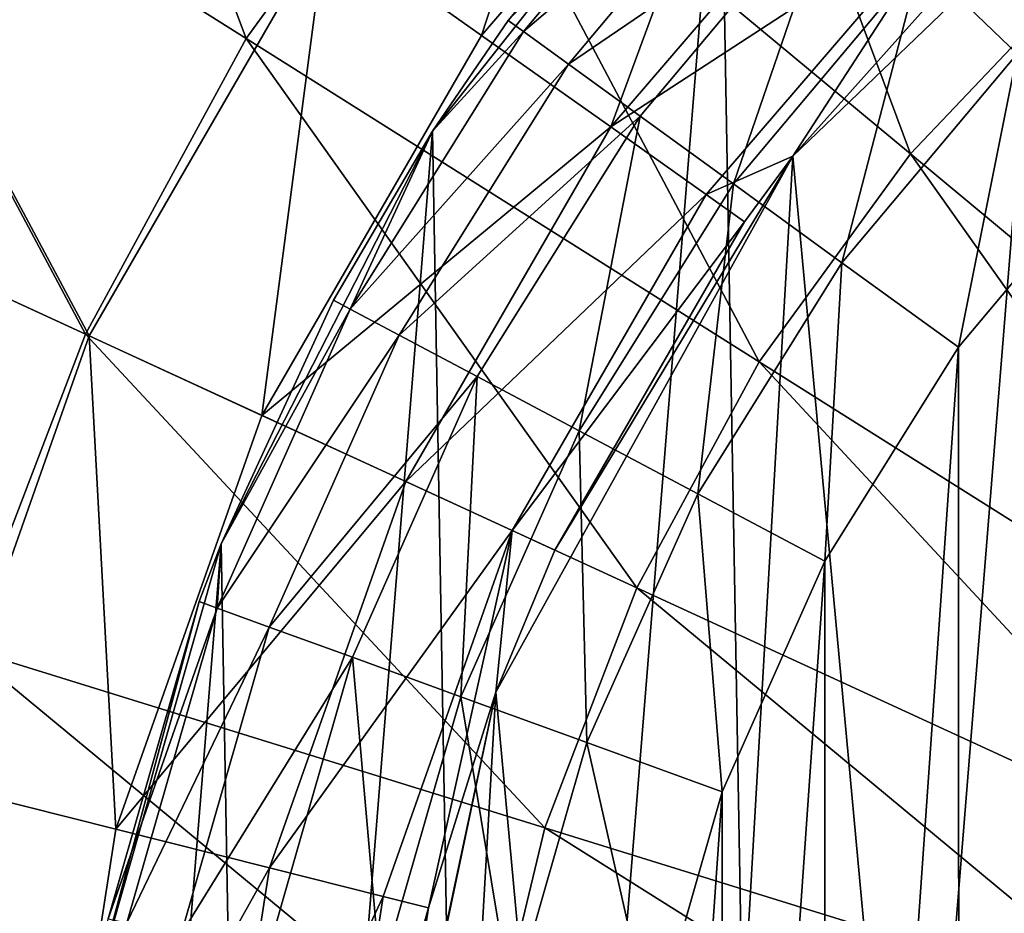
# Model space of a CAD drawing. Header units: millimetres. Extents: x 64 to 3333, y 103 to 3347.
# Tile 485 of 519: x 3263.63 to 3272.47, y 2269.11 to 2277.14. Entities that reach past the tile are written whole.
import ezdxf

# ---------------------------------------------------------------- set-up
doc = ezdxf.new("R2010")
doc.units = ezdxf.units.MM
doc.header["$LTSCALE"] = 25.4
doc.layers.get('0').update_dxf_attribs({"true_color": 0xff5454})

# ---------------------------------------------------------------- blocks, each defined once
blk = doc.blocks.new('SPIDER-6785-9743.STL')
at = {"color": 0}
mesh = blk.add_polyface(dxfattribs=at)
corners = [(3264.2996, 2268.4233, 114.71), (3264.4463, 2260.1333, 114.71), (3263.9646, 2264.271, 114.71), (3265.438, 2272.4304, 114.71), (3265.7261, 2256.1689, 114.71), (3267.3364, 2276.1384, 114.71), (3267.7544, 2252.5305, 114.71), (3269.9216, 2279.405, 114.71), (3270.4539, 2249.3577, 114.71), (3273.0945, 2282.1042, 114.71), (3273.7202, 2246.7722, 114.71), (3276.7329, 2284.1328, 114.71), (3277.4282, 2244.874, 114.71), (3280.6973, 2285.4124, 114.71), (3281.4355, 2243.7356, 114.71), (3284.835, 2285.894, 114.71), (3285.5876, 2243.4006, 114.71), (3288.9873, 2285.5593, 114.71), (3289.7256, 2243.8823, 114.71), (3292.9944, 2284.4207, 114.71), (3293.6897, 2245.1621, 114.71), (3296.7024, 2282.5225, 114.71), (3297.3284, 2247.1904, 114.71), (3299.969, 2279.9373, 114.71), (3300.5012, 2249.8899, 114.71), (3302.6682, 2276.7644, 114.71), (3303.0864, 2253.1562, 114.71), (3304.6968, 2273.1257, 114.71), (3304.9846, 2256.8643, 114.71), (3305.9763, 2269.1616, 114.71), (3306.1233, 2260.8716, 114.71), (3306.458, 2265.0237, 114.71)]
mesh.append_faces([[corners[k] for k in face] for face in [(0, 1, 2), (30, 29, 31)]], dxfattribs={"vtx0": -1, "color": 0})
mesh.append_faces([[corners[k] for k in face] for face in [(1, 3, 4), (4, 5, 6), (6, 7, 8), (8, 9, 10), (10, 11, 12), (12, 13, 14), (14, 15, 16), (16, 17, 18), (18, 19, 20), (20, 21, 22), (22, 23, 24), (24, 25, 26), (26, 27, 28), (28, 29, 30)]], dxfattribs={"vtx0": -1, "vtx1": -1, "color": 0})
mesh.append_faces([[corners[k] for k in face] for face in [(1, 0, 3), (4, 3, 5), (6, 5, 7), (8, 7, 9), (10, 9, 11), (12, 11, 13), (14, 13, 15), (16, 15, 17), (18, 17, 19), (20, 19, 21), (22, 21, 23), (24, 23, 25), (26, 25, 27), (28, 27, 29)]], dxfattribs={"vtx0": -1, "vtx2": -1, "color": 0})
at = {"color": 7, "true_color": 0xffffff}
mesh = blk.add_polyface(dxfattribs=at)
corners = [(3267.2786, 2260.2271, 124.9189), (3267.9045, 2271.0972, 124.9189), (3266.7722, 2265.7092, 124.9189), (3269.3782, 2255.1377, 124.9189), (3270.5745, 2275.9119, 124.9189), (3272.8845, 2250.8933, 124.9189), (3274.5452, 2279.7258, 124.9189), (3277.4863, 2247.8708, 124.9189), (3279.4634, 2282.1997, 124.9189), (3282.7744, 2246.3391, 124.9189), (3284.8923, 2283.1143, 124.9189), (3288.2791, 2246.4343, 124.9189), (3290.3499, 2282.3879, 124.9189), (3293.5112, 2248.1477, 124.9189), (3295.3506, 2280.0852, 124.9189), (3298.0059, 2251.3271, 124.9189), (3299.4504, 2276.4106, 124.9189), (3301.3635, 2255.6902, 124.9189), (3302.2852, 2271.6909, 124.9189), (3303.2861, 2260.8491, 124.9189), (3303.6028, 2266.3455, 124.9189)]
mesh.append_faces([[corners[k] for k in face] for face in [(0, 1, 2), (18, 19, 20)]], dxfattribs={"vtx0": -1, "color": 7})
mesh.append_faces([[corners[k] for k in face] for face in [(1, 3, 4), (4, 5, 6), (6, 7, 8), (8, 9, 10), (10, 11, 12), (12, 13, 14), (14, 15, 16), (16, 17, 18)]], dxfattribs={"vtx0": -1, "vtx1": -1, "color": 7})
mesh.append_faces([[corners[k] for k in face] for face in [(1, 0, 3), (4, 3, 5), (6, 5, 7), (8, 7, 9), (10, 9, 11), (12, 11, 13), (14, 13, 15), (16, 15, 17), (18, 17, 19)]], dxfattribs={"vtx0": -1, "vtx2": -1, "color": 7})
mesh = blk.add_polyface(dxfattribs=at)
corners = [(3263.5256, 2282.667, 23.0828), (3265.6616, 2276.9702, 19.8541), (3261.3591, 2279.6824, 23.0828), (3267.4373, 2279.4167, 19.8541)]
mesh.append_faces([[corners[k] for k in face] for face in [(0, 1, 2), (1, 0, 3)]], dxfattribs={"vtx0": -1, "color": 7})
mesh = blk.add_polyface(dxfattribs=at)
corners = [(3269.5171, 2281.6104, 19.8541), (3271.6294, 2275.9331, 17.2885), (3267.4373, 2279.4167, 19.8541), (3273.2188, 2277.6094, 17.2885)]
mesh.append_faces([[corners[k] for k in face] for face in [(0, 1, 2), (1, 0, 3)]], dxfattribs={"vtx0": -1, "color": 7})
mesh = blk.add_polyface(dxfattribs=at)
corners = [(3267.7771, 2276.9973, 105.1768), (3269.1538, 2281.2183, 103.9189), (3266.3823, 2277.9854, 103.9189), (3270.3433, 2279.9907, 105.1768)]
mesh.append_faces([[corners[k] for k in face] for face in [(0, 1, 2), (1, 0, 3)]], dxfattribs={"vtx0": -1, "color": 7})
at = {"color": 0}
mesh = blk.add_polyface(dxfattribs=at)
corners = [(3269.0012, 2263.5098, 179.71), (3269.3157, 2268.0217, 179.71), (3269.0007, 2265.7769, 179.71), (3269.3174, 2261.2646, 179.71), (3269.9399, 2270.2012, 179.71), (3269.9429, 2259.0857, 179.71), (3270.8616, 2272.2727, 179.71), (3270.8655, 2257.0146, 179.71), (3272.0623, 2274.1956, 179.71), (3272.0674, 2255.0925, 179.71), (3273.5193, 2275.9326, 179.71), (3273.5249, 2253.3562, 179.71), (3275.2036, 2277.45, 179.71), (3275.2102, 2251.8396, 179.71), (3277.0828, 2278.7183, 179.71), (3277.0901, 2250.5723, 179.71), (3279.1201, 2279.7126, 179.71), (3279.1279, 2249.5791, 179.71), (3281.2761, 2280.4136, 179.71), (3281.2842, 2248.8792, 179.71), (3283.5085, 2280.8079, 179.71), (3283.5168, 2248.4858, 179.71), (3285.7742, 2280.8877, 179.71), (3285.7827, 2248.4075, 179.71), (3288.0291, 2280.6511, 179.71), (3288.0374, 2248.645, 179.71), (3290.229, 2280.1033, 179.71), (3290.2368, 2249.1941, 179.71), (3292.3311, 2279.2546, 179.71), (3292.3386, 2250.0437, 179.71), (3294.2947, 2278.1216, 179.71), (3294.3018, 2251.1777, 179.71), (3296.0815, 2276.7263, 179.71), (3296.0879, 2252.574, 179.71), (3297.657, 2275.0959, 179.71), (3297.6624, 2254.2053, 179.71), (3298.99, 2273.2622, 179.71), (3298.9944, 2256.0398, 179.71), (3300.0547, 2271.2607, 179.71), (3300.0581, 2258.0417, 179.71), (3300.8308, 2269.1306, 179.71), (3300.833, 2260.1724, 179.71), (3301.3027, 2266.9131, 179.71), (3301.3037, 2262.3899, 179.71), (3301.4614, 2264.6516, 179.71)]
mesh.append_faces([[corners[k] for k in face] for face in [(0, 1, 2), (42, 43, 44)]], dxfattribs={"vtx0": -1, "color": 0})
mesh.append_faces([[corners[k] for k in face] for face in [(1, 3, 4), (4, 5, 6), (6, 7, 8), (8, 9, 10), (10, 11, 12), (12, 13, 14), (14, 15, 16), (16, 17, 18), (18, 19, 20), (20, 21, 22), (22, 23, 24), (24, 25, 26), (26, 27, 28), (28, 29, 30), (30, 31, 32), (32, 33, 34), (34, 35, 36), (36, 37, 38), (38, 39, 40), (40, 41, 42)]], dxfattribs={"vtx0": -1, "vtx1": -1, "color": 0})
mesh.append_faces([[corners[k] for k in face] for face in [(1, 0, 3), (4, 3, 5), (6, 5, 7), (8, 7, 9), (10, 9, 11), (12, 11, 13), (14, 13, 15), (16, 15, 17), (18, 17, 19), (20, 19, 21), (22, 21, 23), (24, 23, 25), (26, 25, 27), (28, 27, 29), (30, 29, 31), (32, 31, 33), (34, 33, 35), (36, 35, 37), (38, 37, 39), (40, 39, 41), (42, 41, 43)]], dxfattribs={"vtx0": -1, "vtx2": -1, "color": 0})
at = {"color": 7, "true_color": 0xffffff}
mesh = blk.add_polyface(dxfattribs=at)
corners = [(3268.9375, 2276.1755, 106.8704), (3270.3433, 2279.9907, 105.1768), (3267.7771, 2276.9973, 105.1768), (3271.3328, 2278.9695, 106.8704)]
mesh.append_faces([[corners[k] for k in face] for face in [(0, 1, 2), (1, 0, 3)]], dxfattribs={"vtx0": -1, "color": 7})
mesh = blk.add_polyface(dxfattribs=at)
corners = [(3274.5452, 2279.7258, 124.9189), (3272.3584, 2277.9111, 110.6905), (3270.5745, 2275.9119, 124.9189)]
mesh.append_faces([[corners[k] for k in face] for face in [(0, 1, 2)]], dxfattribs={"color": 7})
mesh = blk.add_polyface(dxfattribs=at)
corners = [(3261.3591, 2279.6824, 23.0828), (3264.2202, 2274.3132, 19.8541), (3259.6006, 2276.4404, 23.0828), (3265.6616, 2276.9702, 19.8541)]
mesh.append_faces([[corners[k] for k in face] for face in [(0, 1, 2), (1, 0, 3)]], dxfattribs={"vtx0": -1, "color": 7})
mesh = blk.add_polyface(dxfattribs=at)
corners = [(3264.2522, 2274.2986, 103.9189), (3261.3865, 2279.665, 100.6945), (3259.6299, 2276.4268, 100.6945)]
mesh.append_faces([[corners[k] for k in face] for face in [(0, 1, 2)]], dxfattribs={"color": 7})
mesh = blk.add_polyface(dxfattribs=at)
corners = [(3266.3823, 2277.9854, 103.9189), (3261.3865, 2279.665, 100.6945), (3264.2522, 2274.2986, 103.9189)]
mesh.append_faces([[corners[k] for k in face] for face in [(0, 1, 2)]], dxfattribs={"color": 7})
mesh = blk.add_polyface(dxfattribs=at)
corners = [(3267.4373, 2279.4167, 19.8541), (3270.2725, 2274.064, 17.2885), (3265.6616, 2276.9702, 19.8541), (3271.6294, 2275.9331, 17.2885)]
mesh.append_faces([[corners[k] for k in face] for face in [(0, 1, 2), (1, 0, 3)]], dxfattribs={"vtx0": -1, "color": 7})
at = {"color": 0}
mesh = blk.add_polyface(dxfattribs=at)
corners = [(3269.9216, 2279.405, 114.71), (3267.3364, 2276.1384, 114.71), (3268.0166, 2277.1333, 174.71)]
mesh.append_faces([[corners[k] for k in face] for face in [(0, 1, 2)]], dxfattribs={"color": 0})
mesh = blk.add_polyface(dxfattribs=at)
corners = [(3269.9216, 2279.405, 114.71), (3268.0166, 2277.1333, 174.71), (3269.9216, 2279.405, 174.71)]
mesh.append_faces([[corners[k] for k in face] for face in [(0, 1, 2)]], dxfattribs={"color": 0})
mesh = blk.add_polyface(dxfattribs=at)
corners = [(3270.0442, 2279.2866, 176.0041), (3268.0166, 2277.1333, 174.71), (3268.1543, 2277.0332, 176.0041), (3269.9216, 2279.405, 174.71)]
mesh.append_faces([[corners[k] for k in face] for face in [(0, 1, 2), (1, 0, 3)]], dxfattribs={"vtx0": -1, "color": 0})
mesh = blk.add_polyface(dxfattribs=at)
corners = [(3272.5881, 2276.8313, 179.5397), (3273.6638, 2279.4197, 179.0402), (3271.7205, 2277.6687, 179.0402), (3274.4065, 2278.4695, 179.5397)]
mesh.append_faces([[corners[k] for k in face] for face in [(0, 1, 2), (1, 0, 3)]], dxfattribs={"vtx0": -1, "color": 0})
mesh = blk.add_polyface(dxfattribs=at)
corners = [(3270.4036, 2278.9397, 177.21), (3268.1543, 2277.0332, 176.0041), (3268.5586, 2276.7397, 177.21), (3270.0442, 2279.2866, 176.0041)]
mesh.append_faces([[corners[k] for k in face] for face in [(0, 1, 2), (1, 0, 3)]], dxfattribs={"vtx0": -1, "color": 0})
mesh = blk.add_polyface(dxfattribs=at)
corners = [(3270.9753, 2278.3879, 178.2456), (3268.5586, 2276.7397, 177.21), (3269.2014, 2276.2729, 178.2456), (3270.4036, 2278.9397, 177.21)]
mesh.append_faces([[corners[k] for k in face] for face in [(0, 1, 2), (1, 0, 3)]], dxfattribs={"vtx0": -1, "color": 0})
at = {"color": 7, "true_color": 0xffffff}
mesh = blk.add_polyface(dxfattribs=at)
corners = [(3272.0654, 2278.2136, 108.9562), (3268.9375, 2276.1755, 106.8704), (3269.7964, 2275.5671, 108.9562), (3271.3328, 2278.9695, 106.8704)]
mesh.append_faces([[corners[k] for k in face] for face in [(0, 1, 2), (1, 0, 3)]], dxfattribs={"vtx0": -1, "color": 7})
at = {"color": 0}
mesh = blk.add_polyface(dxfattribs=at)
corners = [(3270.0396, 2275.6646, 179.0402), (3270.9753, 2278.3879, 178.2456), (3269.2014, 2276.2729, 178.2456), (3271.7205, 2277.6687, 179.0402)]
mesh.append_faces([[corners[k] for k in face] for face in [(0, 1, 2), (1, 0, 3)]], dxfattribs={"vtx0": -1, "color": 0})
at = {"color": 7, "true_color": 0xffffff}
mesh = blk.add_polyface(dxfattribs=at)
corners = [(3272.0654, 2278.2136, 108.9562), (3269.7964, 2275.5671, 108.9562), (3270.5745, 2275.9119, 110.6905)]
mesh.append_faces([[corners[k] for k in face] for face in [(0, 1, 2)]], dxfattribs={"color": 7})
mesh = blk.add_polyface(dxfattribs=at)
corners = [(3272.0654, 2278.2136, 108.9562), (3270.5745, 2275.9119, 110.6905), (3272.3584, 2277.9111, 110.6905)]
mesh.append_faces([[corners[k] for k in face] for face in [(0, 1, 2)]], dxfattribs={"color": 7})
mesh = blk.add_polyface(dxfattribs=at)
corners = [(3265.8047, 2273.5835, 105.1768), (3266.3823, 2277.9854, 103.9189), (3264.2522, 2274.2986, 103.9189), (3267.7771, 2276.9973, 105.1768)]
mesh.append_faces([[corners[k] for k in face] for face in [(0, 1, 2), (1, 0, 3)]], dxfattribs={"vtx0": -1, "color": 7})
mesh = blk.add_polyface(dxfattribs=at)
corners = [(3272.3584, 2277.9111, 110.6905), (3270.5745, 2275.9119, 110.6905), (3270.5745, 2275.9119, 124.9189)]
mesh.append_faces([[corners[k] for k in face] for face in [(0, 1, 2)]], dxfattribs={"color": 7})
at = {"color": 0}
mesh = blk.add_polyface(dxfattribs=at)
corners = [(3271.0151, 2274.9558, 179.5397), (3271.7205, 2277.6687, 179.0402), (3270.0396, 2275.6646, 179.0402), (3272.5881, 2276.8313, 179.5397)]
mesh.append_faces([[corners[k] for k in face] for face in [(0, 1, 2), (1, 0, 3)]], dxfattribs={"vtx0": -1, "color": 0})
at = {"color": 7, "true_color": 0xffffff}
mesh = blk.add_polyface(dxfattribs=at)
corners = [(3273.2188, 2277.6094, 17.2885), (3276.0359, 2272.2717, 15.4264), (3271.6294, 2275.9331, 17.2885), (3277.1096, 2273.4041, 15.4264)]
mesh.append_faces([[corners[k] for k in face] for face in [(0, 1, 2), (1, 0, 3)]], dxfattribs={"vtx0": -1, "color": 7})
at = {"color": 0}
mesh = blk.add_polyface(dxfattribs=at)
corners = [(3268.0166, 2277.1333, 174.71), (3267.3364, 2276.1384, 114.71), (3267.3364, 2276.1384, 174.71)]
mesh.append_faces([[corners[k] for k in face] for face in [(0, 1, 2)]], dxfattribs={"color": 0})
mesh = blk.add_polyface(dxfattribs=at)
corners = [(3268.0166, 2277.1333, 174.71), (3267.3364, 2276.1384, 174.71), (3268.1543, 2277.0332, 176.0041)]
mesh.append_faces([[corners[k] for k in face] for face in [(0, 1, 2)]], dxfattribs={"color": 0})
at = {"color": 7, "true_color": 0xffffff}
mesh = blk.add_polyface(dxfattribs=at)
corners = [(3268.9375, 2276.1755, 106.8704), (3265.8047, 2273.5835, 105.1768), (3267.0964, 2272.9888, 106.8704), (3267.7771, 2276.9973, 105.1768)]
mesh.append_faces([[corners[k] for k in face] for face in [(0, 1, 2), (1, 0, 3)]], dxfattribs={"vtx0": -1, "color": 7})
at = {"color": 0}
mesh = blk.add_polyface(dxfattribs=at)
corners = [(3268.1543, 2277.0332, 176.0041), (3267.3364, 2276.1384, 174.71), (3266.5967, 2274.5388, 176.0041)]
mesh.append_faces([[corners[k] for k in face] for face in [(0, 1, 2)]], dxfattribs={"color": 0})
mesh = blk.add_polyface(dxfattribs=at)
corners = [(3268.5586, 2276.7397, 177.21), (3266.5967, 2274.5388, 176.0041), (3267.0376, 2274.3044, 177.21), (3268.1543, 2277.0332, 176.0041)]
mesh.append_faces([[corners[k] for k in face] for face in [(0, 1, 2), (1, 0, 3)]], dxfattribs={"vtx0": -1, "color": 0})
at = {"color": 7, "true_color": 0xffffff}
mesh = blk.add_polyface(dxfattribs=at)
corners = [(3265.6616, 2276.9702, 19.8541), (3269.1711, 2272.0334, 17.2885), (3264.2202, 2274.3132, 19.8541), (3270.2725, 2274.064, 17.2885)]
mesh.append_faces([[corners[k] for k in face] for face in [(0, 1, 2), (1, 0, 3)]], dxfattribs={"vtx0": -1, "color": 7})
at = {"color": 0}
mesh = blk.add_polyface(dxfattribs=at)
corners = [(3272.0623, 2274.1956, 179.71), (3272.5881, 2276.8313, 179.5397), (3271.0151, 2274.9558, 179.5397), (3273.5193, 2275.9326, 179.71)]
mesh.append_faces([[corners[k] for k in face] for face in [(0, 1, 2), (1, 0, 3)]], dxfattribs={"vtx0": -1, "color": 0})
mesh = blk.add_polyface(dxfattribs=at)
corners = [(3269.2014, 2276.2729, 178.2456), (3267.0376, 2274.3044, 177.21), (3267.7393, 2273.9316, 178.2456), (3268.5586, 2276.7397, 177.21)]
mesh.append_faces([[corners[k] for k in face] for face in [(0, 1, 2), (1, 0, 3)]], dxfattribs={"vtx0": -1, "color": 0})
at = {"color": 7, "true_color": 0xffffff}
mesh = blk.add_polyface(dxfattribs=at)
corners = [(3259.6006, 2276.4404, 23.0828), (3263.1382, 2271.4905, 19.8541), (3258.2805, 2272.9966, 23.0828), (3264.2202, 2274.3132, 19.8541)]
mesh.append_faces([[corners[k] for k in face] for face in [(0, 1, 2), (1, 0, 3)]], dxfattribs={"vtx0": -1, "color": 7})
mesh = blk.add_polyface(dxfattribs=at)
corners = [(3264.2522, 2274.2986, 103.9189), (3259.6299, 2276.4268, 100.6945), (3262.8357, 2270.283, 103.9189)]
mesh.append_faces([[corners[k] for k in face] for face in [(0, 1, 2)]], dxfattribs={"color": 7})
at = {"color": 0}
mesh = blk.add_polyface(dxfattribs=at)
corners = [(3268.6538, 2273.4458, 179.0402), (3269.2014, 2276.2729, 178.2456), (3267.7393, 2273.9316, 178.2456), (3270.0396, 2275.6646, 179.0402)]
mesh.append_faces([[corners[k] for k in face] for face in [(0, 1, 2), (1, 0, 3)]], dxfattribs={"vtx0": -1, "color": 0})
mesh = blk.add_polyface(dxfattribs=at)
corners = [(3267.3364, 2276.1384, 114.71), (3265.438, 2272.4304, 114.71), (3266.446, 2274.6189, 174.71)]
mesh.append_faces([[corners[k] for k in face] for face in [(0, 1, 2)]], dxfattribs={"color": 0})
mesh = blk.add_polyface(dxfattribs=at)
corners = [(3267.3364, 2276.1384, 114.71), (3266.446, 2274.6189, 174.71), (3267.3364, 2276.1384, 174.71)]
mesh.append_faces([[corners[k] for k in face] for face in [(0, 1, 2)]], dxfattribs={"color": 0})
mesh = blk.add_polyface(dxfattribs=at)
corners = [(3267.3364, 2276.1384, 174.71), (3266.446, 2274.6189, 174.71), (3266.5967, 2274.5388, 176.0041)]
mesh.append_faces([[corners[k] for k in face] for face in [(0, 1, 2)]], dxfattribs={"color": 0})
at = {"color": 7, "true_color": 0xffffff}
mesh = blk.add_polyface(dxfattribs=at)
corners = [(3269.7964, 2275.5671, 108.9562), (3267.0964, 2272.9888, 106.8704), (3268.0522, 2272.5486, 108.9562), (3268.9375, 2276.1755, 106.8704)]
mesh.append_faces([[corners[k] for k in face] for face in [(0, 1, 2), (1, 0, 3)]], dxfattribs={"vtx0": -1, "color": 7})
mesh = blk.add_polyface(dxfattribs=at)
corners = [(3271.6294, 2275.9331, 17.2885), (3275.1191, 2271.0088, 15.4264), (3270.2725, 2274.064, 17.2885), (3276.0359, 2272.2717, 15.4264)]
mesh.append_faces([[corners[k] for k in face] for face in [(0, 1, 2), (1, 0, 3)]], dxfattribs={"vtx0": -1, "color": 7})
mesh = blk.add_polyface(dxfattribs=at)
corners = [(3270.5745, 2275.9119, 124.9189), (3268.4348, 2272.3726, 110.6905), (3267.9045, 2271.0972, 124.9189)]
mesh.append_faces([[corners[k] for k in face] for face in [(0, 1, 2)]], dxfattribs={"color": 7})
mesh = blk.add_polyface(dxfattribs=at)
corners = [(3270.5745, 2275.9119, 124.9189), (3270.1401, 2275.3235, 110.6905), (3268.4348, 2272.3726, 110.6905)]
mesh.append_faces([[corners[k] for k in face] for face in [(0, 1, 2)]], dxfattribs={"color": 7})
mesh = blk.add_polyface(dxfattribs=at)
corners = [(3270.5745, 2275.9119, 110.6905), (3269.7964, 2275.5671, 108.9562), (3270.1401, 2275.3235, 110.6905)]
mesh.append_faces([[corners[k] for k in face] for face in [(0, 1, 2)]], dxfattribs={"color": 7})
mesh = blk.add_polyface(dxfattribs=at)
corners = [(3270.5745, 2275.9119, 110.6905), (3270.1401, 2275.3235, 110.6905), (3270.5745, 2275.9119, 124.9189)]
mesh.append_faces([[corners[k] for k in face] for face in [(0, 1, 2)]], dxfattribs={"color": 7})
at = {"color": 0}
mesh = blk.add_polyface(dxfattribs=at)
corners = [(3269.7188, 2272.8799, 179.5397), (3270.0396, 2275.6646, 179.0402), (3268.6538, 2273.4458, 179.0402), (3271.0151, 2274.9558, 179.5397)]
mesh.append_faces([[corners[k] for k in face] for face in [(0, 1, 2), (1, 0, 3)]], dxfattribs={"vtx0": -1, "color": 0})
at = {"color": 7, "true_color": 0xffffff}
mesh = blk.add_polyface(dxfattribs=at)
corners = [(3270.1401, 2275.3235, 110.6905), (3268.0522, 2272.5486, 108.9562), (3268.4348, 2272.3726, 110.6905), (3269.7964, 2275.5671, 108.9562)]
mesh.append_faces([[corners[k] for k in face] for face in [(0, 1, 2), (1, 0, 3)]], dxfattribs={"vtx0": -1, "color": 7})
at = {"color": 0}
mesh = blk.add_polyface(dxfattribs=at)
corners = [(3270.8616, 2272.2727, 179.71), (3271.0151, 2274.9558, 179.5397), (3269.7188, 2272.8799, 179.5397), (3272.0623, 2274.1956, 179.71)]
mesh.append_faces([[corners[k] for k in face] for face in [(0, 1, 2), (1, 0, 3)]], dxfattribs={"vtx0": -1, "color": 0})
mesh = blk.add_polyface(dxfattribs=at)
corners = [(3266.446, 2274.6189, 174.71), (3265.438, 2272.4304, 114.71), (3265.438, 2272.4304, 174.71)]
mesh.append_faces([[corners[k] for k in face] for face in [(0, 1, 2)]], dxfattribs={"color": 0})
mesh = blk.add_polyface(dxfattribs=at)
corners = [(3266.446, 2274.6189, 174.71), (3265.438, 2272.4304, 174.71), (3266.5967, 2274.5388, 176.0041)]
mesh.append_faces([[corners[k] for k in face] for face in [(0, 1, 2)]], dxfattribs={"color": 0})
mesh = blk.add_polyface(dxfattribs=at)
corners = [(3266.5967, 2274.5388, 176.0041), (3265.438, 2272.4304, 174.71), (3265.4011, 2271.8518, 176.0041)]
mesh.append_faces([[corners[k] for k in face] for face in [(0, 1, 2)]], dxfattribs={"color": 0})
mesh = blk.add_polyface(dxfattribs=at)
corners = [(3267.0376, 2274.3044, 177.21), (3265.4011, 2271.8518, 176.0041), (3265.8706, 2271.6812, 177.21), (3266.5967, 2274.5388, 176.0041)]
mesh.append_faces([[corners[k] for k in face] for face in [(0, 1, 2), (1, 0, 3)]], dxfattribs={"vtx0": -1, "color": 0})
at = {"color": 7, "true_color": 0xffffff}
mesh = blk.add_polyface(dxfattribs=at)
corners = [(3264.4932, 2269.8655, 105.1768), (3264.2522, 2274.2986, 103.9189), (3262.8357, 2270.283, 103.9189), (3265.8047, 2273.5835, 105.1768)]
mesh.append_faces([[corners[k] for k in face] for face in [(0, 1, 2), (1, 0, 3)]], dxfattribs={"vtx0": -1, "color": 7})
mesh = blk.add_polyface(dxfattribs=at)
corners = [(3264.2202, 2274.3132, 19.8541), (3268.3445, 2269.8765, 17.2885), (3263.1382, 2271.4905, 19.8541), (3269.1711, 2272.0334, 17.2885)]
mesh.append_faces([[corners[k] for k in face] for face in [(0, 1, 2), (1, 0, 3)]], dxfattribs={"vtx0": -1, "color": 7})
at = {"color": 0}
mesh = blk.add_polyface(dxfattribs=at)
corners = [(3267.7393, 2273.9316, 178.2456), (3265.8706, 2271.6812, 177.21), (3266.6172, 2271.4097, 178.2456), (3267.0376, 2274.3044, 177.21)]
mesh.append_faces([[corners[k] for k in face] for face in [(0, 1, 2), (1, 0, 3)]], dxfattribs={"vtx0": -1, "color": 0})
at = {"color": 7, "true_color": 0xffffff}
mesh = blk.add_polyface(dxfattribs=at)
corners = [(3270.2725, 2274.064, 17.2885), (3274.3752, 2269.6372, 15.4264), (3269.1711, 2272.0334, 17.2885), (3275.1191, 2271.0088, 15.4264)]
mesh.append_faces([[corners[k] for k in face] for face in [(0, 1, 2), (1, 0, 3)]], dxfattribs={"vtx0": -1, "color": 7})
at = {"color": 0}
mesh = blk.add_polyface(dxfattribs=at)
corners = [(3267.5906, 2271.0557, 179.0402), (3267.7393, 2273.9316, 178.2456), (3266.6172, 2271.4097, 178.2456), (3268.6538, 2273.4458, 179.0402)]
mesh.append_faces([[corners[k] for k in face] for face in [(0, 1, 2), (1, 0, 3)]], dxfattribs={"vtx0": -1, "color": 0})
at = {"color": 7, "true_color": 0xffffff}
mesh = blk.add_polyface(dxfattribs=at)
corners = [(3267.0964, 2272.9888, 106.8704), (3264.4932, 2269.8655, 105.1768), (3265.8721, 2269.5181, 106.8704), (3265.8047, 2273.5835, 105.1768)]
mesh.append_faces([[corners[k] for k in face] for face in [(0, 1, 2), (1, 0, 3)]], dxfattribs={"vtx0": -1, "color": 7})
at = {"color": 0}
mesh = blk.add_polyface(dxfattribs=at)
corners = [(3268.7236, 2270.6436, 179.5397), (3268.6538, 2273.4458, 179.0402), (3267.5906, 2271.0557, 179.0402), (3269.7188, 2272.8799, 179.5397)]
mesh.append_faces([[corners[k] for k in face] for face in [(0, 1, 2), (1, 0, 3)]], dxfattribs={"vtx0": -1, "color": 0})
at = {"color": 7, "true_color": 0xffffff}
mesh = blk.add_polyface(dxfattribs=at)
corners = [(3268.0522, 2272.5486, 108.9562), (3265.8721, 2269.5181, 106.8704), (3266.8926, 2269.2612, 108.9562), (3267.0964, 2272.9888, 106.8704)]
mesh.append_faces([[corners[k] for k in face] for face in [(0, 1, 2), (1, 0, 3)]], dxfattribs={"vtx0": -1, "color": 7})
at = {"color": 0}
mesh = blk.add_polyface(dxfattribs=at)
corners = [(3269.9399, 2270.2012, 179.71), (3269.7188, 2272.8799, 179.5397), (3268.7236, 2270.6436, 179.5397), (3270.8616, 2272.2727, 179.71)]
mesh.append_faces([[corners[k] for k in face] for face in [(0, 1, 2), (1, 0, 3)]], dxfattribs={"vtx0": -1, "color": 0})
at = {"color": 7, "true_color": 0xffffff}
mesh = blk.add_polyface(dxfattribs=at)
corners = [(3268.0522, 2272.5486, 108.9562), (3266.8926, 2269.2612, 108.9562), (3267.301, 2269.1582, 110.6905)]
mesh.append_faces([[corners[k] for k in face] for face in [(0, 1, 2)]], dxfattribs={"color": 7})
mesh = blk.add_polyface(dxfattribs=at)
corners = [(3268.0522, 2272.5486, 108.9562), (3267.301, 2269.1582, 110.6905), (3267.9045, 2271.0972, 110.6905)]
mesh.append_faces([[corners[k] for k in face] for face in [(0, 1, 2)]], dxfattribs={"color": 7})
mesh = blk.add_polyface(dxfattribs=at)
corners = [(3268.0522, 2272.5486, 108.9562), (3267.9045, 2271.0972, 110.6905), (3268.4348, 2272.3726, 110.6905)]
mesh.append_faces([[corners[k] for k in face] for face in [(0, 1, 2)]], dxfattribs={"color": 7})
at = {"color": 0}
mesh = blk.add_polyface(dxfattribs=at)
corners = [(3265.438, 2272.4304, 114.71), (3264.2996, 2268.4233, 114.71), (3265.241, 2271.9102, 174.71)]
mesh.append_faces([[corners[k] for k in face] for face in [(0, 1, 2)]], dxfattribs={"color": 0})
mesh = blk.add_polyface(dxfattribs=at)
corners = [(3265.438, 2272.4304, 114.71), (3265.241, 2271.9102, 174.71), (3265.438, 2272.4304, 174.71)]
mesh.append_faces([[corners[k] for k in face] for face in [(0, 1, 2)]], dxfattribs={"color": 0})
mesh = blk.add_polyface(dxfattribs=at)
corners = [(3265.438, 2272.4304, 174.71), (3265.241, 2271.9102, 174.71), (3265.4011, 2271.8518, 176.0041)]
mesh.append_faces([[corners[k] for k in face] for face in [(0, 1, 2)]], dxfattribs={"color": 0})
at = {"color": 7, "true_color": 0xffffff}
mesh = blk.add_polyface(dxfattribs=at)
corners = [(3268.4348, 2272.3726, 110.6905), (3267.9045, 2271.0972, 110.6905), (3267.9045, 2271.0972, 124.9189)]
mesh.append_faces([[corners[k] for k in face] for face in [(0, 1, 2)]], dxfattribs={"color": 7})
mesh = blk.add_polyface(dxfattribs=at)
corners = [(3269.1711, 2272.0334, 17.2885), (3273.8167, 2268.1799, 15.4264), (3268.3445, 2269.8765, 17.2885), (3274.3752, 2269.6372, 15.4264)]
mesh.append_faces([[corners[k] for k in face] for face in [(0, 1, 2), (1, 0, 3)]], dxfattribs={"vtx0": -1, "color": 7})
at = {"color": 0}
mesh = blk.add_polyface(dxfattribs=at)
corners = [(3265.241, 2271.9102, 174.71), (3264.2996, 2268.4233, 114.71), (3264.4246, 2269.0601, 174.71)]
mesh.append_faces([[corners[k] for k in face] for face in [(0, 1, 2)]], dxfattribs={"color": 0})
mesh = blk.add_polyface(dxfattribs=at)
corners = [(3265.4011, 2271.8518, 176.0041), (3264.4246, 2269.0601, 174.71), (3264.5913, 2269.0247, 176.0041), (3265.241, 2271.9102, 174.71)]
mesh.append_faces([[corners[k] for k in face] for face in [(0, 1, 2), (1, 0, 3)]], dxfattribs={"vtx0": -1, "color": 0})
mesh = blk.add_polyface(dxfattribs=at)
corners = [(3265.8706, 2271.6812, 177.21), (3264.5913, 2269.0247, 176.0041), (3265.0798, 2268.9211, 177.21), (3265.4011, 2271.8518, 176.0041)]
mesh.append_faces([[corners[k] for k in face] for face in [(0, 1, 2), (1, 0, 3)]], dxfattribs={"vtx0": -1, "color": 0})
mesh = blk.add_polyface(dxfattribs=at)
corners = [(3266.6172, 2271.4097, 178.2456), (3265.0798, 2268.9211, 177.21), (3265.8572, 2268.7561, 178.2456), (3265.8706, 2271.6812, 177.21)]
mesh.append_faces([[corners[k] for k in face] for face in [(0, 1, 2), (1, 0, 3)]], dxfattribs={"vtx0": -1, "color": 0})
at = {"color": 7, "true_color": 0xffffff}
mesh = blk.add_polyface(dxfattribs=at)
corners = [(3263.1382, 2271.4905, 19.8541), (3267.8062, 2267.6301, 17.2885), (3262.4338, 2268.551, 19.8541), (3268.3445, 2269.8765, 17.2885)]
mesh.append_faces([[corners[k] for k in face] for face in [(0, 1, 2), (1, 0, 3)]], dxfattribs={"vtx0": -1, "color": 7})
at = {"color": 0}
mesh = blk.add_polyface(dxfattribs=at)
corners = [(3266.8701, 2268.541, 179.0402), (3266.6172, 2271.4097, 178.2456), (3265.8572, 2268.7561, 178.2456), (3267.5906, 2271.0557, 179.0402)]
mesh.append_faces([[corners[k] for k in face] for face in [(0, 1, 2), (1, 0, 3)]], dxfattribs={"vtx0": -1, "color": 0})
at = {"color": 7, "true_color": 0xffffff}
mesh = blk.add_polyface(dxfattribs=at)
corners = [(3267.9045, 2271.0972, 124.9189), (3266.7771, 2265.7905, 110.6905), (3266.7722, 2265.7092, 124.9189)]
mesh.append_faces([[corners[k] for k in face] for face in [(0, 1, 2)]], dxfattribs={"color": 7})
mesh = blk.add_polyface(dxfattribs=at)
corners = [(3267.9045, 2271.0972, 124.9189), (3267.301, 2269.1582, 110.6905), (3266.7771, 2265.7905, 110.6905)]
mesh.append_faces([[corners[k] for k in face] for face in [(0, 1, 2)]], dxfattribs={"color": 7})
at = {"color": 0}
mesh = blk.add_polyface(dxfattribs=at)
corners = [(3268.0498, 2268.2905, 179.5397), (3267.5906, 2271.0557, 179.0402), (3266.8701, 2268.541, 179.0402), (3268.7236, 2270.6436, 179.5397)]
mesh.append_faces([[corners[k] for k in face] for face in [(0, 1, 2), (1, 0, 3)]], dxfattribs={"vtx0": -1, "color": 0})
at = {"color": 7, "true_color": 0xffffff}
mesh = blk.add_polyface(dxfattribs=at)
corners = [(3267.9045, 2271.0972, 110.6905), (3267.301, 2269.1582, 110.6905), (3267.9045, 2271.0972, 124.9189)]
mesh.append_faces([[corners[k] for k in face] for face in [(0, 1, 2)]], dxfattribs={"color": 7})
at = {"color": 0}
mesh = blk.add_polyface(dxfattribs=at)
corners = [(3269.3157, 2268.0217, 179.71), (3268.7236, 2270.6436, 179.5397), (3268.0498, 2268.2905, 179.5397), (3269.9399, 2270.2012, 179.71)]
mesh.append_faces([[corners[k] for k in face] for face in [(0, 1, 2), (1, 0, 3)]], dxfattribs={"vtx0": -1, "color": 0})
at = {"color": 7, "true_color": 0xffffff}
mesh = blk.add_polyface(dxfattribs=at)
corners = [(3263.887, 2265.9697, 105.1768), (3262.8357, 2270.283, 103.9189), (3262.1812, 2266.0754, 103.9189), (3264.4932, 2269.8655, 105.1768)]
mesh.append_faces([[corners[k] for k in face] for face in [(0, 1, 2), (1, 0, 3)]], dxfattribs={"vtx0": -1, "color": 7})
mesh = blk.add_polyface(dxfattribs=at)
corners = [(3265.8721, 2269.5181, 106.8704), (3263.887, 2265.9697, 105.1768), (3265.3064, 2265.8816, 106.8704), (3264.4932, 2269.8655, 105.1768)]
mesh.append_faces([[corners[k] for k in face] for face in [(0, 1, 2), (1, 0, 3)]], dxfattribs={"vtx0": -1, "color": 7})
mesh = blk.add_polyface(dxfattribs=at)
corners = [(3268.3445, 2269.8765, 17.2885), (3273.4531, 2266.6626, 15.4264), (3267.8062, 2267.6301, 17.2885), (3273.8167, 2268.1799, 15.4264)]
mesh.append_faces([[corners[k] for k in face] for face in [(0, 1, 2), (1, 0, 3)]], dxfattribs={"vtx0": -1, "color": 7})
mesh = blk.add_polyface(dxfattribs=at)
corners = [(3266.8926, 2269.2612, 108.9562), (3265.3064, 2265.8816, 106.8704), (3266.3567, 2265.8164, 108.9562), (3265.8721, 2269.5181, 106.8704)]
mesh.append_faces([[corners[k] for k in face] for face in [(0, 1, 2), (1, 0, 3)]], dxfattribs={"vtx0": -1, "color": 7})
mesh = blk.add_polyface(dxfattribs=at)
corners = [(3267.301, 2269.1582, 110.6905), (3266.3567, 2265.8164, 108.9562), (3266.7771, 2265.7905, 110.6905), (3266.8926, 2269.2612, 108.9562)]
mesh.append_faces([[corners[k] for k in face] for face in [(0, 1, 2), (1, 0, 3)]], dxfattribs={"vtx0": -1, "color": 7})

msp = doc.modelspace()

# ---------------------------------------------------------------- block references
at = {"color": 250, "true_color": 0x262626}
msp.add_blockref('SPIDER-6785-9743.STL', (0, 0), dxfattribs=at)

doc.saveas('drawing.dxf')
